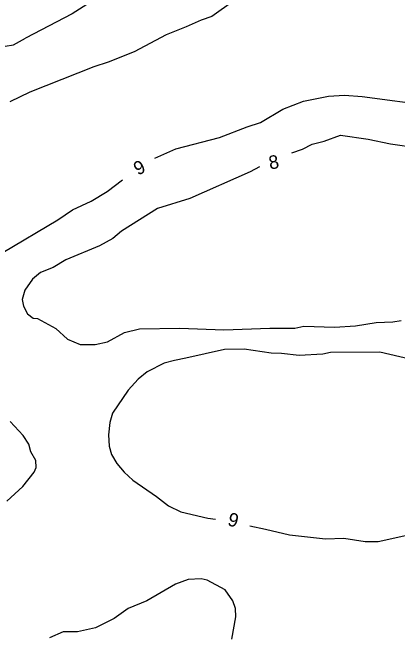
# Model space of a CAD drawing. Extents: x 336540 to 340074, y 5572036 to 5573747.
# Drawn here: x 336669 to 336754.6, y 5573226.4 to 5573364.5 of the extents above; entities that cross this region are included whole.
import ezdxf

# ---------------------------------------------------------------- set-up
doc = ezdxf.new("R2010")
doc.units = 0
doc.layers.add('Niveau 2', color=7, linetype='Continuous')

msp = doc.modelspace()

# ---------------------------------------------------------------- linework, layer by layer
at = {"layer": 'Niveau 2'}
for points in [[(336735.18, 5573387.95), (336729.15, 5573383.72), (336726.81, 5573382.76), (336723.49, 5573381.92), (336717.35, 5573379.05), (336715.21, 5573378.44), (336712.39, 5573376.77), (336699.81, 5573371.53), (336695.99, 5573370.31), (336693.64, 5573370.03), (336687.99, 5573367.87), (336682.24, 5573364.18), (336671.87, 5573358.71)], [(336741.86, 5573337.21), (336748.01, 5573336.33), (336752.98, 5573335.24), (336759.12, 5573334.37), (336762.48, 5573334.55), (336770.21, 5573335.96), (336775.53, 5573337.75), (336777.53, 5573338.19), (336782.44, 5573338.29), (336787.42, 5573340.07), (336791.54, 5573342.31), (336796.34, 5573344.09), (336800.97, 5573346.54), (336812.43, 5573350.85), (336831.6, 5573359.47), (336834.94, 5573360.33), (336843.07, 5573363.29), (336847.2, 5573365.37), (336853.52, 5573367.75), (336858.52, 5573369)], [(336718.15, 5573367.05), (336713.26, 5573363.56), (336710.93, 5573362.78), (336707.62, 5573361.25), (336703.14, 5573359.48), (336696.05, 5573355.72), (336690.26, 5573353.4), (336687.09, 5573352.38), (336672.84, 5573346.73), (336668.38, 5573344.63)], [(336700.65, 5573332.09), (336705.3, 5573334.13), (336715, 5573336.68), (336721.13, 5573339.03), (336724.13, 5573340.03), (336729.05, 5573343), (336733.69, 5573344.76), (336739.23, 5573345.89), (336742.77, 5573346.07), (336746.68, 5573345.77), (336762.35, 5573343.7), (336769.61, 5573344.08), (336775.3, 5573345.22), (336781.92, 5573348.43), (336784.47, 5573351.62), (336785.23, 5573353.03), (336785.3, 5573354.56), (336781.59, 5573360.8), (336779.99, 5573362.44), (336776.93, 5573365.99)], [(336574.05, 5573323.64), (336577.6, 5573323.16), (336580.78, 5573323.67), (336589.95, 5573326.18), (336597.07, 5573329.09), (336605.75, 5573331.73), (336616.69, 5573336.21), (336628.15, 5573340.36), (336633.65, 5573341.83), (336641.44, 5573345.1), (336655.93, 5573352.99), (336664.35, 5573356.82), (336665.52, 5573357.2), (336667.39, 5573356.99), (336669.24, 5573357.24), (336671.87, 5573358.71)], [(336731.03, 5573333.26), (336733.4, 5573334.07), (336735.55, 5573335.19), (336738.22, 5573335.83), (336741.86, 5573337.21)], [(336723.9, 5573330.12), (336721.81, 5573329.05), (336708.41, 5573323.11), (336701.24, 5573320.87), (336693.21, 5573315.88), (336691.26, 5573314.25), (336688.31, 5573312.57), (336680.83, 5573309.47), (336678.06, 5573307.8), (336675.25, 5573306.64), (336673.46, 5573305.2), (336671.73, 5573302.72), (336671.15, 5573300.64), (336671.41, 5573299.15), (336672.33, 5573297.49), (336673.57, 5573296.55), (336674.58, 5573296.42), (336678.59, 5573294.25), (336681.24, 5573291.84), (336684.02, 5573290.63), (336687.4, 5573290.63), (336690.08, 5573291.29), (336693.87, 5573293.35), (336697.21, 5573294.18), (336706.17, 5573294.3), (336715.99, 5573293.96), (336726.15, 5573294.32), (336731.73, 5573294.27), (336733.75, 5573294.72), (336740.51, 5573294.54), (336745.24, 5573294.78), (336749.77, 5573295.54), (336753.48, 5573295.73), (336755.33, 5573296)], [(336666.88, 5573311.13), (336679.04, 5573318.36), (336682.32, 5573320.56), (336686.45, 5573322.49), (336690.04, 5573324.7), (336693.47, 5573327.23)], [(336757.31, 5573287.44), (336750.6, 5573288.97), (336739.62, 5573288.9), (336737.95, 5573288.48), (336732.71, 5573288.21), (336728.8, 5573288.68), (336726.44, 5573288.73), (336720.46, 5573289.61), (336716.07, 5573289.56), (336707.54, 5573287.61), (336705.01, 5573287.12), (336702.69, 5573286.5), (336698.89, 5573284.6), (336696.94, 5573282.98), (336694.69, 5573280.49), (336691.24, 5573275.38), (336690.66, 5573273.32), (336690.3, 5573270.58), (336690.44, 5573268.07), (336691.03, 5573266.22), (336692.17, 5573264.24), (336693.79, 5573262.28), (336695.73, 5573260.51), (336701.01, 5573256.88), (336703.64, 5573254.82), (336706.42, 5573253.44), (336712.43, 5573252.04), (336714.08, 5573251.84)], [(336667.71, 5573255.85), (336671.28, 5573259.1), (336673.83, 5573262.28), (336674.26, 5573263.33), (336674.19, 5573264.86), (336673.07, 5573266.82), (336672.64, 5573268.5), (336671.36, 5573270.46), (336668.49, 5573273.55)], [(336721.71, 5573250.34), (336725.23, 5573249.64), (336730.55, 5573248.4), (336738.56, 5573247.45), (336742.6, 5573247.65), (336747.37, 5573246.87), (336750.26, 5573246.85), (336757.28, 5573248.41)], [(336717.71, 5573225.16), (336718.64, 5573230.14), (336718.54, 5573232), (336717.93, 5573233.66), (336716.28, 5573236.13), (336712.28, 5573238.29), (336710.91, 5573238.57), (336708.04, 5573238.42), (336705.21, 5573237.43), (336698.82, 5573233.7), (336694.67, 5573231.97), (336691.58, 5573229.78), (336687.45, 5573227.69), (336683.42, 5573226.81), (336680.22, 5573226.79), (336677.24, 5573225.46)]]:
    msp.add_lwpolyline(points, dxfattribs=at)

# ---------------------------------------------------------------- texts
for s, rotation, p in [('8', 10.4958, (336726.22, 5573329.53)), ('9', 27.3024, (336696.87, 5573328.16)), ('9', 344.8156, (336716.6, 5573250.53))]:
    msp.add_text(s, height=3, rotation=rotation, dxfattribs=at).set_placement(p)

doc.saveas('drawing.dxf')
